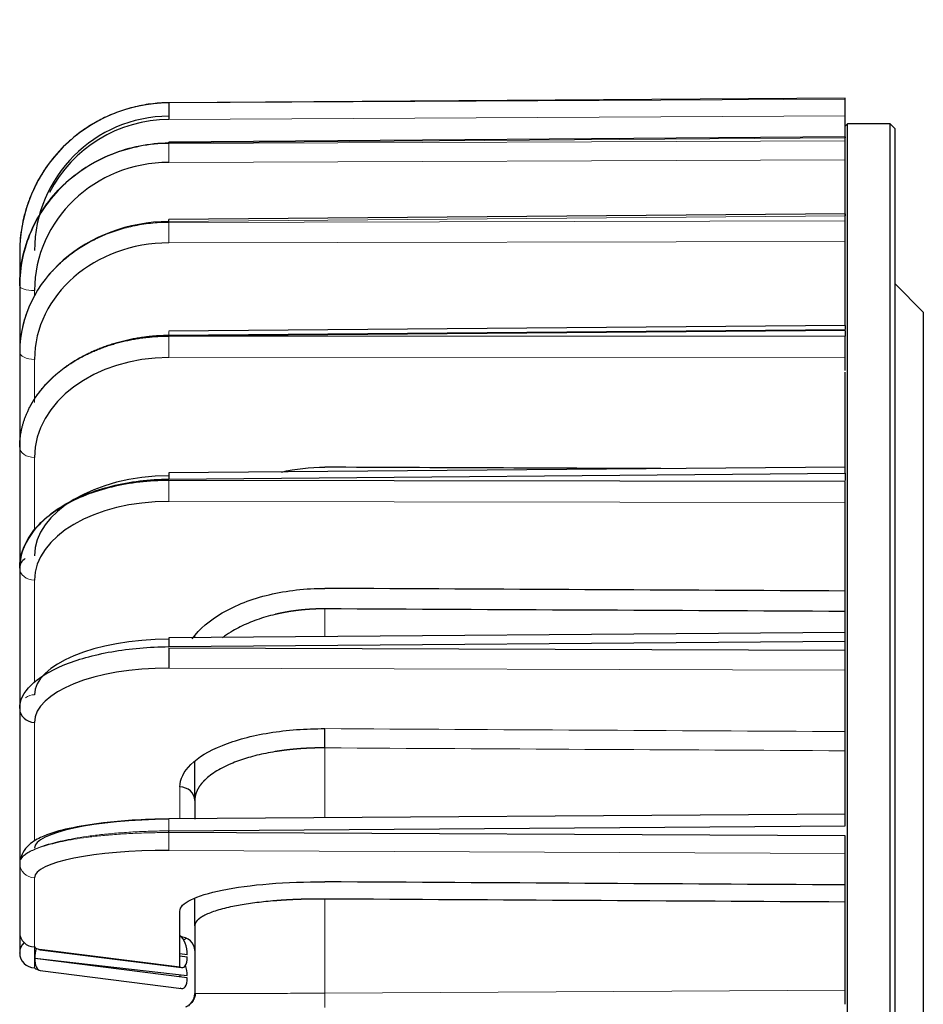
# Model space of a CAD drawing. Header units: inches. Extents: x 0 to 29700, y -16 to 21000.
# Tile 300 of 376: x 18364 to 18545, y 15613 to 15809. Entities that reach past the tile are written whole.
import ezdxf

# ---------------------------------------------------------------- set-up
doc = ezdxf.new("R2010")
doc.units = ezdxf.units.IN
doc.layers.add('254', color=7, linetype='Continuous', true_color=0xffffff)
doc.styles.add('latin_extended', font='simplex.shx')
doc.dimstyles.get("Standard").update_dxf_attribs({"dimtxt": 0.18, "dimasz": 0.18, "dimexe": 0.18, "dimexo": 0.0625, "dimgap": 0.09, "dimtad": 0, "dimtih": 1, "dimtoh": 1, "dimdec": 4, "dimzin": 0, "dimdsep": 46, "dimtxsty": 'Standard', "dimcen": 0.09, "dimadec": 0, "dimazin": 0, "dimtfac": 1, "dimtdec": 4, "dimtofl": 0, "dimtmove": 0, "dimatfit": 3, "dimfxl": 1, "dimtolj": 1, "dimtzin": 0, "dimarcsym": 0})

# ---------------------------------------------------------------- blocks, each defined once
blk = doc.blocks.new('_U5')
at = {"layer": '254', "color": 3, "linetype": 'Continuous', "lineweight": 13, "transparency": 16777216}
for p, q in [((27220.43, 17368.72), (27220.43, 13173.69)), ((18363.86, 15513.19), (18363.86, 13173.69)), ((18538.86, 13223.69), (27045.43, 13223.69))]:
    blk.add_line(p, q, dxfattribs=at)
at = {"layer": '254', "color": 3, "transparency": 16777216}
for points in [[(18538.86, 13252.86), (18538.86, 13194.52), (18363.86, 13223.69)], [(27045.43, 13194.52), (27045.43, 13252.86), (27220.43, 13223.69)]]:
    blk.add_solid(points, dxfattribs=at)
at = {"layer": 'Defpoints', "color": 0, "transparency": 16777216}
for p in [(27220.43, 17418.72), (18363.86, 15563.19), (27220.43, 13223.69)]:
    blk.add_point(p, dxfattribs=at)
at = {"layer": '254', "color": 2, "lineweight": 13, "transparency": 16777216, "insert": (22483.81, 13486.19), "char_height": 175, "attachment_point": 1, "style": 'latin_extended'}
blk.add_mtext('\\A1;8857', dxfattribs=at)

msp = doc.modelspace()

# ---------------------------------------------------------------- linework, layer by layer
at = {"layer": '254', "color": 2, "linetype": 'Continuous', "lineweight": 25}
for p, q in [((18528.86, 15793.796), (18393.677, 15792.895)), ((18528.86, 15793.779), (18528.86, 15793.779)), ((18528.86, 15793.57), (18528.86, 15793.779)), ((18528.86, 15790.273), (18528.86, 15793.57)), ((18528.86, 15786.748), (18528.86, 15790.273)), ((18529.36, 15788.694), (18528.86, 15788.194)), ((18537.86, 15788.694), (18529.36, 15788.694)), ((18529.36, 15428.694), (18529.36, 15788.694)), ((18538.86, 15787.694), (18537.86, 15788.694)), ((18537.86, 15492.872), (18537.86, 15788.694)), ((18528.86, 15786.046), (18393.674, 15785.014)), ((18528.86, 15785.9), (18528.86, 15786.749)), ((18528.86, 15786.046), (18528.86, 15785.899)), ((18528.86, 15785.281), (18528.86, 15785.899)), ((18538.86, 15493.246), (18538.86, 15787.694)), ((18393.679, 15784.867), (18393.674, 15785.014)), ((18393.679, 15784.867), (18393.679, 15784.755)), ((18528.86, 15781.501), (18528.86, 15785.281)), ((18528.86, 15778.13), (18528.86, 15781.501)), ((18528.86, 15770.275), (18528.86, 15778.13)), ((18528.86, 15770.676), (18393.672, 15769.557)), ((18528.86, 15770.676), (18528.86, 15770.274)), ((18528.86, 15769.274), (18528.86, 15770.274)), ((18393.679, 15769.155), (18393.672, 15769.557)), ((18528.86, 15765.176), (18528.86, 15769.274)), ((18528.86, 15762.106), (18528.86, 15765.176)), ((18363.86, 15763.027), (18363.86, 15763.023)), ((18363.86, 15763.023), (18363.86, 15756.285)), ((18528.86, 15748.361), (18528.86, 15762.11)), ((18363.86, 15756.274), (18363.86, 15756.285)), ((18363.86, 15756.274), (18363.86, 15743.093)), ((18544.507, 15751.047), (18538.86, 15756.694)), ((18544.507, 15751.047), (18544.507, 15493.692)), ((18528.86, 15748.358), (18393.671, 15747.201)), ((18393.679, 15746.431), (18528.86, 15747.588)), ((18393.679, 15746.189), (18393.679, 15746.431)), ((18528.86, 15748.358), (18528.86, 15747.588)), ((18528.86, 15747.366), (18528.86, 15746.249)), ((18528.86, 15746.249), (18393.679, 15746.189)), ((18528.86, 15742.013), (18528.86, 15746.249)), ((18363.86, 15743.094), (18363.86, 15743.075)), ((18363.86, 15743.075), (18363.86, 15724.027)), ((18528.86, 15739.378), (18528.86, 15742.013)), ((18528.86, 15719.599), (18528.86, 15739.06)), ((18363.86, 15724.028), (18363.86, 15724.004)), ((18363.86, 15724.004), (18363.86, 15699.921)), ((18528.86, 15720.067), (18393.671, 15718.923)), ((18528.86, 15718.831), (18528.86, 15720.067)), ((18393.679, 15717.686), (18528.86, 15718.831)), ((18528.86, 15717.213), (18393.679, 15717.394)), ((18528.86, 15718.83), (18528.86, 15717.411)), ((18528.86, 15713.022), (18528.86, 15717.213)), ((18528.86, 15710.939), (18528.86, 15713.022)), ((18528.86, 15683.443), (18528.86, 15710.939)), ((18363.86, 15699.892), (18363.86, 15699.922)), ((18363.86, 15699.892), (18363.86, 15671.829)), ((18528.86, 15687.04), (18393.673, 15685.958)), ((18398.86, 15686), (18398.86, 15686.499)), ((18528.86, 15685.26), (18528.86, 15687.04)), ((18393.679, 15684.179), (18528.86, 15685.26)), ((18528.86, 15683.433), (18393.679, 15683.848)), ((18528.86, 15679.472), (18528.86, 15683.433)), ((18528.86, 15650.666), (18528.86, 15679.48)), ((18528.86, 15678.03), (18528.86, 15679.472)), ((18363.86, 15671.795), (18363.86, 15671.828)), ((18363.86, 15671.795), (18363.86, 15640.976)), ((18398.86, 15653.407), (18398.86, 15661.277)), ((18398.86, 15653.408), (18398.86, 15649.719)), ((18528.86, 15650.72), (18393.675, 15649.748)), ((18528.86, 15648.343), (18528.86, 15650.72)), ((18393.679, 15647.372), (18528.86, 15648.343)), ((18393.679, 15647.018), (18393.679, 15647.372)), ((18528.86, 15646.387), (18393.679, 15647.018)), ((18528.86, 15642.829), (18528.86, 15646.387)), ((18528.86, 15612.711), (18528.86, 15642.83)), ((18528.86, 15642.092), (18528.86, 15642.829)), ((18363.86, 15640.975), (18363.86, 15640.94)), ((18363.86, 15640.94), (18363.86, 15627.112)), ((18398.86, 15629.343), (18398.86, 15633.93)), ((18395.879, 15620.16), (18395.879, 15631.318)), ((18398.86, 15628.384), (18398.86, 15629.343)), ((18398.86, 15628.384), (18398.86, 15614.888)), ((18363.86, 15627.112), (18363.86, 15622.989)), ((18396.56, 15625.679), (18396.562, 15625.679)), ((18363.86, 15622.953), (18363.86, 15622.989)), ((18367.985, 15623.586), (18396.235, 15620.028)), ((18397.36, 15622.595), (18395.878, 15622.765)), ((18366.86, 15621.917), (18397.36, 15618.437)), ((18397.36, 15618.022), (18366.86, 15621.864)), ((18395.878, 15622.367), (18397.36, 15622.181)), ((18367.985, 15619.428), (18396.235, 15615.869)), ((18395.879, 15618.606), (18395.879, 15618.209)), ((18398.86, 15614.888), (18398.952, 15614.877))]:
    msp.add_line(p, q, dxfattribs=at)
at = {"layer": '254', "color": 110, "linetype": 'Continuous', "lineweight": 13}
for p, q in [((18393.679, 15792.879), (18528.86, 15793.779)), ((18393.679, 15792.879), (18393.677, 15792.895)), ((18393.679, 15792.841), (18528.86, 15793.57)), ((18393.679, 15792.841), (18393.679, 15792.879)), ((18528.86, 15790.273), (18393.679, 15789.544)), ((18393.679, 15784.867), (18528.86, 15785.899)), ((18393.679, 15784.867), (18393.672, 15784.923)), ((18393.679, 15784.755), (18528.86, 15785.281)), ((18528.86, 15781.501), (18393.679, 15780.975)), ((18393.679, 15769.155), (18528.86, 15770.274)), ((18528.86, 15769.274), (18393.679, 15768.974)), ((18393.679, 15769.155), (18393.679, 15768.974)), ((18393.679, 15764.876), (18528.86, 15765.176)), ((18366.842, 15754.393), (18366.842, 15755.347)), ((18393.679, 15746.209), (18528.86, 15747.366)), ((18366.842, 15732.998), (18366.842, 15741.576)), ((18528.86, 15742.013), (18393.679, 15741.952)), ((18366.842, 15721.996), (18366.842, 15707.527)), ((18528.86, 15713.022), (18393.679, 15713.204)), ((18366.842, 15697.465), (18366.842, 15677.097)), ((18424.86, 15686.208), (18424.86, 15691.733)), ((18528.86, 15679.472), (18393.679, 15679.887)), ((18366.842, 15669.054), (18366.842, 15645.28)), ((18424.86, 15649.972), (18424.86, 15663.946)), ((18395.879, 15649.763), (18395.879, 15656.148)), ((18528.86, 15642.829), (18393.679, 15643.46)), ((18366.842, 15638.006), (18366.842, 15624.177)), ((18424.86, 15614.938), (18424.86, 15633.745)), ((18366.842, 15620.019), (18366.842, 15624.177)), ((18368.342, 15623.628), (18395.879, 15620.16)), ((18424.86, 15614.938), (18528.86, 15615.556))]:
    msp.add_line(p, q, dxfattribs=at)
at = {"layer": '254', "color": 2, "linetype": 'Continuous', "lineweight": 25}
msp.add_arc((18395.86, 15614.888), 3, 318.41933, 0, dxfattribs=at)
for centre, major_axis, ratio, start_param, end_param in [((18393.86, 15763.006), (-29.96, 1.559), 0.9944924, 4.7701594, 6.3348951), ((18393.697, 15789.857), (-0.016, 3), 0.0066607, 0.1047202, 1.6754798), ((18393.842, 15763.357), (26.956, 1.558), 0.9944855, 1.5194498, 3.0841855), ((18393.842, 15762.692), (-26.956, 1.558), 0.9944855, 4.7758566, 5.866942), ((18393.842, 15755.297), (-26.995, 0.529), 0.9510216, 4.7370928, 6.3018286), ((18393.86, 15743.175), (29.999, 0.327), 0.8659996, 1.5674107, 3.1321465), ((18393.842, 15741.494), (-26.999, 0.327), 0.8659936, 4.7289449, 6.2936807), ((18393.842, 15721.887), (-26.999, 0.245), 0.7431175, 4.7251798, 6.2899156), ((18393.697, 15715.923), (-0.025, 3), 0.0013407, 0.0000227, 0.9424538), ((17373.125, 15610.627), (-25253.537, 102.41), 0.0045053, 4.6680845, 4.6707474), ((18393.842, 15702.481), (27, 0.202), 0.5877637, 1.5724538, 3.1371896), ((18393.842, 15697.333), (-27, 0.202), 0.5877637, 4.7228525, 6.2875883), ((18366.86, 15699.922), (-3, 0), 0.809017, 5.3879364, 6.2831853), ((17374.286, 15611.153), (-25240.21, 123.759), 0.0035616, 4.666647, 4.6707707), ((17373.696, 15608.682), (-25246.771, 121.362), 0.0034926, 4.6666349, 4.6707582), ((18393.842, 15674.718), (27, 0.179), 0.4067217, 1.5741586, 3.1388944), ((18393.697, 15682.958), (0.024, -3), 0.0030715, 3.1415998, 4.2934793), ((18393.697, 15682.628), (0.009, 3), 0.0080014, 1.151948, 2.7227076), ((18393.842, 15668.905), (-27, 0.179), 0.4067217, 4.7211477, 6.2858835), ((18366.86, 15671.795), (3, 0), 0.9135455, 3.1415927, 4.7063284), ((18424.86, 15665.051), (-0.017, -3), 0.0022343, 1.193568, 2.7227207), ((18395.86, 15653.408), (-3, 0), 0.9135455, 3.1415927, 4.7063284), ((18393.842, 15644.07), (27, 0.167), 0.2079041, 1.5755687, 3.1403045), ((18366.86, 15640.975), (-3, 0), 0.9781476, 5.7082182, 6.2831853), ((18393.842, 15637.845), (-27, 0.167), 0.2079041, 4.7197377, 6.2844735), ((17372.921, 15611.606), (-25255.861, 149.72), 0.0012606, 4.6666113, 4.6707324), ((17374.179, 15608.701), (-25241.225, 146.701), 0.0012351, 4.6666343, 4.6707585), ((18366.86, 15627.112), (-3, 0), 0.9781476, 0, 1.5647358), ((18395.86, 15623.478), (-0.533, 3.053), 0.4592869, 4.3401161, 5.9078821), ((18366.86, 15622.989), (-3, 0), 0.9781476, 5.5042892, 6.2831853), ((18395.86, 15623.443), (3, 0), 0.9135455, 0, 1.5647358), ((18395.86, 15628.933), (-0.953, 3.252), 0.3563549, 2.9399627, 3.4457387), ((18366.86, 15622.953), (-3, 0), 0.9781476, 0, 1.5647358), ((18369.842, 15624.16), (-3, 0.019), 0.2079041, 0.0012882, 1.0484857), ((18368.36, 15622.458), (0.34, 2.981), 0.4901583, 1.1280081, 1.8086146), ((18368.36, 15626.563), (0.375, 2.976), 0.4879758, 2.8528533, 3.3820968), ((18368.36, 15622.404), (0.375, 2.976), 0.4879758, 1.8143308, 3.1415918), ((18395.86, 15623.099), (-0.581, 3.065), 0.4512478, 2.7563229, 4.3240889), ((18395.86, 15619.32), (-0.533, 3.053), 0.4592869, 4.3401161, 5.0335831), ((18369.842, 15620.001), (-3, 0.019), 0.2079041, 0.0012882, 0.7215965), ((18395.86, 15618.94), (-0.581, 3.065), 0.4512478, 2.7563229, 4.3240889)]:
    msp.add_ellipse(centre, major_axis=major_axis, ratio=ratio, start_param=start_param, end_param=end_param, dxfattribs=at)
at = {"layer": '254', "color": 110, "linetype": 'Continuous', "lineweight": 13}
for centre, major_axis, ratio, start_param, end_param in [((18393.697, 15781.902), (0.012, -3), 0.0076365, 3.4557554, 5.026515), ((18393.697, 15766.376), (-0.007, 3), 0.0082786, 0.523608, 2.0943676), ((18366.86, 15756.274), (3, 0), 0.309017, 3.1415927, 4.7063284), ((18393.697, 15744.201), (0.026, -3), 0.0004486, 2.4085708, 3.9793304), ((18393.697, 15743.959), (-0.001, 3), 0.0085589, 0.7330547, 2.3038143), ((18366.86, 15743.075), (3, 0), 0.5, 3.1415927, 4.7063284), ((18366.86, 15724.004), (3, 0), 0.6691306, 3.1415927, 4.7063284), ((18393.697, 15715.631), (-0.004, -3), 0.0084652, 4.0840945, 5.6548541), ((18366.86, 15699.892), (3, 0), 0.809017, 3.1415927, 4.7063284), ((18366.86, 15671.828), (-3, 0), 0.9135455, 4.7184495, 5.3782301), ((17374.386, 15611.461), (-25239.065, 139.742), 0.0024644, 4.6666451, 4.6707689), ((17373.651, 15608.684), (-25247.304, 137.045), 0.0024169, 4.6666304, 4.6707536), ((18393.697, 15646.748), (-0.022, 3), 0.0046679, 0.0000099, 1.3613217), ((18393.697, 15646.394), (-0.014, -3), 0.007188, 4.5029846, 6.0737442), ((18366.86, 15640.94), (3, 0), 0.9781476, 3.1415927, 4.7063284), ((18424.86, 15615.063), (-0.018, 3), 0.0002525, 1.61244, 3.1415927)]:
    msp.add_ellipse(centre, major_axis=major_axis, ratio=ratio, start_param=start_param, end_param=end_param, dxfattribs=at)
at = {"layer": '254', "color": 2, "linetype": 'Continuous', "lineweight": 25}
for points, knots in [([(18393.679, 15792.879), (18393.057, 15792.875), (18391.824, 15792.828), (18390.005, 15792.648), (18388.225, 15792.363), (18387.068, 15792.107), (18385.358, 15791.675), (18384.251, 15791.325), (18382.114, 15790.514), (18381.084, 15790.054), (18379.111, 15789.04), (18378.168, 15788.486), (18376.373, 15787.3), (18375.522, 15786.669), (18373.914, 15785.343), (18373.157, 15784.648), (18371.741, 15783.212), (18371.081, 15782.471), (18369.856, 15780.953), (18369.292, 15780.178), (18368.255, 15778.605), (18367.784, 15777.809), (18366.929, 15776.206), (18366.547, 15775.4), (18365.865, 15773.788), (18365.567, 15772.982), (18365.048, 15771.381), (18364.827, 15770.585), (18364.459, 15769.011), (18364.31, 15768.232), (18364.078, 15766.698), (18363.995, 15765.943), (18363.886, 15764.462), (18363.86, 15763.736), (18363.86, 15763.027)], [0, 0, 0, 0, 0.03125, 0.0625, 0.09375, 0.125, 0.125, 0.1875, 0.1875, 0.25, 0.25, 0.3125, 0.3125, 0.375, 0.375, 0.4375, 0.4375, 0.5, 0.5, 0.5625, 0.5625, 0.625, 0.625, 0.6875, 0.6875, 0.75, 0.75, 0.8125, 0.8125, 0.875, 0.875, 0.9375, 0.9375, 1, 1, 1, 1]), ([(18363.86, 15756.285), (18363.86, 15760.006), (18365.41, 15767.446), (18369.826, 15773.772), (18375.339, 15779.056), (18381.956, 15783.306), (18389.766, 15784.838), (18393.679, 15784.867)], [0, 0, 0, 0, 0.25, 0.5, 0.5, 0.75, 1, 1, 1, 1]), ([(18393.679, 15784.755), (18389.766, 15784.739), (18381.956, 15783.234), (18375.339, 15779.006), (18369.826, 15773.74), (18365.41, 15767.429), (18363.86, 15759.995), (18363.86, 15756.274)], [0, 0, 0, 0, 0.25, 0.5, 0.5, 0.75, 1, 1, 1, 1]), ([(18363.86, 15699.922), (18363.86, 15702.221), (18365.41, 15706.824), (18369.826, 15710.749), (18375.339, 15714.034), (18381.956, 15716.682), (18389.766, 15717.655), (18393.679, 15717.686)], [0, 0, 0, 0, 0.25, 0.5, 0.5, 0.75, 1, 1, 1, 1]), ([(18393.679, 15717.394), (18389.766, 15717.397), (18381.956, 15716.493), (18375.339, 15713.903), (18369.826, 15710.667), (18365.41, 15706.781), (18363.86, 15702.192), (18363.86, 15699.892)], [0, 0, 0, 0, 0.25, 0.5, 0.5, 0.75, 1, 1, 1, 1]), ([(18398.342, 15685.774), (18399.786, 15687.693), (18401.841, 15689.449), (18407.032, 15692.48), (18410.265, 15693.736), (18417.24, 15695.406), (18421.047, 15695.84), (18424.879, 15695.821)], [0, 0, 0, 0, 0.320277, 0.320277, 0.6601385, 0.6601385, 1, 1, 1, 1]), ([(18424.86, 15691.733), (18424.835, 15691.733), (18424.784, 15691.733), (18424.707, 15691.733), (18424.631, 15691.733), (18424.554, 15691.733), (18424.477, 15691.733), (18424.4, 15691.733), (18424.324, 15691.732), (18424.247, 15691.732), (18424.17, 15691.731), (18424.093, 15691.73), (18424.017, 15691.729), (18423.94, 15691.728), (18423.863, 15691.727), (18423.786, 15691.726), (18423.709, 15691.724), (18423.632, 15691.722), (18423.555, 15691.721), (18423.478, 15691.719), (18423.401, 15691.717), (18423.325, 15691.714), (18423.248, 15691.712), (18423.171, 15691.71), (18423.094, 15691.707), (18423.017, 15691.704), (18422.94, 15691.701), (18422.863, 15691.698), (18422.786, 15691.695), (18422.709, 15691.692), (18422.632, 15691.688), (18422.555, 15691.685), (18422.478, 15691.681), (18422.401, 15691.677), (18422.324, 15691.673), (18422.247, 15691.669), (18422.17, 15691.665), (18422.094, 15691.661), (18422.017, 15691.656), (18421.94, 15691.651), (18421.863, 15691.647), (18421.786, 15691.642), (18421.709, 15691.637), (18421.632, 15691.631), (18421.556, 15691.626), (18421.479, 15691.621), (18421.402, 15691.615), (18421.325, 15691.609), (18421.249, 15691.603), (18421.172, 15691.597), (18421.095, 15691.591), (18421.019, 15691.585), (18420.942, 15691.579), (18420.865, 15691.572), (18420.789, 15691.565), (18420.712, 15691.558), (18420.636, 15691.551), (18420.559, 15691.544), (18420.483, 15691.537), (18420.406, 15691.53), (18420.33, 15691.522), (18420.254, 15691.515), (18420.177, 15691.507), (18420.101, 15691.499), (18420.025, 15691.491), (18419.949, 15691.483), (18419.873, 15691.474), (18419.797, 15691.466), (18419.72, 15691.457), (18419.644, 15691.449), (18419.569, 15691.44), (18419.493, 15691.431), (18419.417, 15691.422), (18419.341, 15691.412), (18419.265, 15691.403), (18419.19, 15691.393), (18419.114, 15691.384), (18419.038, 15691.374), (18418.963, 15691.364), (18418.887, 15691.354), (18418.812, 15691.344), (18418.736, 15691.334), (18418.661, 15691.323), (18418.586, 15691.312), (18418.511, 15691.302), (18418.436, 15691.291), (18418.361, 15691.28), (18418.286, 15691.269), (18418.211, 15691.258), (18418.136, 15691.246), (18418.061, 15691.235), (18417.986, 15691.223), (18417.912, 15691.211), (18417.837, 15691.199), (18417.763, 15691.187), (18417.688, 15691.175), (18417.614, 15691.163), (18417.54, 15691.151), (18417.465, 15691.138), (18417.391, 15691.125), (18417.317, 15691.113), (18417.243, 15691.1), (18417.169, 15691.087), (18417.096, 15691.073), (18417.022, 15691.06), (18416.948, 15691.047), (18416.875, 15691.033), (18416.801, 15691.019), (18416.728, 15691.006), (18416.655, 15690.992), (18416.581, 15690.977), (18416.508, 15690.963), (18416.435, 15690.949), (18416.362, 15690.935), (18416.289, 15690.92), (18416.217, 15690.905), (18416.144, 15690.89), (18416.072, 15690.876), (18415.999, 15690.86), (18415.927, 15690.845), (18415.855, 15690.83), (18415.782, 15690.815), (18415.71, 15690.799), (18415.638, 15690.783), (18415.567, 15690.767), (18415.495, 15690.752), (18415.423, 15690.736), (18415.352, 15690.719), (18415.28, 15690.703), (18415.209, 15690.687), (18415.138, 15690.67), (18415.067, 15690.654), (18414.996, 15690.637), (18414.321, 15690.476), (18413.059, 15690.139), (18411.272, 15689.558), (18409.564, 15688.893), (18407.953, 15688.15), (18406.347, 15687.28), (18405.182, 15686.528), (18404.526, 15686.048), (18404.387, 15685.944)], [0, 0, 0, 0, 0.0032492, 0.0064997, 0.0097512, 0.013004, 0.0162579, 0.0195129, 0.022769, 0.0260261, 0.0292844, 0.0325437, 0.035804, 0.0390654, 0.0423277, 0.0455911, 0.0488554, 0.0521206, 0.0553868, 0.0586539, 0.0619218, 0.0651907, 0.0684604, 0.071731, 0.0750023, 0.0782745, 0.0815475, 0.0848212, 0.0880957, 0.091371, 0.0946469, 0.0979236, 0.1012009, 0.1044789, 0.1077575, 0.1110368, 0.1143167, 0.1175971, 0.1208782, 0.1241597, 0.1274419, 0.1307245, 0.1340077, 0.1372913, 0.1405754, 0.1438599, 0.1471449, 0.1504303, 0.1537161, 0.1570022, 0.1602887, 0.1635755, 0.1668627, 0.1701501, 0.1734379, 0.1767259, 0.1800141, 0.1833026, 0.1865913, 0.1898801, 0.1931692, 0.1964584, 0.1997477, 0.2030371, 0.2063266, 0.2096163, 0.2129059, 0.2161956, 0.2194854, 0.2227751, 0.2260648, 0.2293545, 0.2326442, 0.2359337, 0.2392232, 0.2425126, 0.2458018, 0.2490909, 0.2523799, 0.2556686, 0.2589572, 0.2622455, 0.2655336, 0.2688215, 0.272109, 0.2753963, 0.2786833, 0.2819699, 0.2852562, 0.2885421, 0.2918276, 0.2951127, 0.2983974, 0.3016817, 0.3049655, 0.3082488, 0.3115316, 0.3148139, 0.3180957, 0.3213769, 0.3246575, 0.3279375, 0.331217, 0.3344958, 0.337774, 0.3410515, 0.3443283, 0.3476044, 0.3508798, 0.3541544, 0.3574283, 0.3607014, 0.3639738, 0.3672453, 0.370516, 0.3737858, 0.3770548, 0.3803229, 0.3835901, 0.3868563, 0.3901216, 0.393386, 0.3966494, 0.3999118, 0.4031732, 0.4064335, 0.4096928, 0.412951, 0.4162082, 0.4194642, 0.4227192, 0.425973, 0.4292256, 0.432477, 0.518878, 0.6057687, 0.6928769, 0.7799265, 0.8666424, 0.9712342, 1, 1, 1, 1]), ([(18363.86, 15671.828), (18363.86, 15673.419), (18365.41, 15676.608), (18369.826, 15679.332), (18375.339, 15681.615), (18381.956, 15683.461), (18389.766, 15684.149), (18393.679, 15684.179)], [0, 0, 0, 0, 0.25, 0.5, 0.5, 0.75, 1, 1, 1, 1]), ([(18395.879, 15656.148), (18395.879, 15657.706), (18396.647, 15659.251), (18399.54, 15662.073), (18401.7, 15663.377), (18407.049, 15665.524), (18410.265, 15666.383), (18417.288, 15667.528), (18421.047, 15667.814), (18424.879, 15667.792)], [0, 0, 0, 0, 0.25, 0.25, 0.5, 0.5, 0.75, 0.75, 1, 1, 1, 1]), ([(18424.86, 15663.946), (18424.835, 15663.946), (18424.784, 15663.947), (18424.707, 15663.947), (18424.63, 15663.947), (18424.553, 15663.947), (18424.476, 15663.947), (18424.399, 15663.947), (18424.322, 15663.947), (18424.245, 15663.947), (18424.168, 15663.947), (18424.091, 15663.946), (18424.013, 15663.946), (18423.936, 15663.945), (18423.859, 15663.945), (18423.782, 15663.944), (18423.705, 15663.943), (18423.628, 15663.942), (18423.551, 15663.941), (18423.474, 15663.94), (18423.396, 15663.938), (18423.319, 15663.937), (18423.242, 15663.936), (18423.165, 15663.934), (18423.088, 15663.932), (18423.011, 15663.931), (18422.934, 15663.929), (18422.856, 15663.927), (18422.779, 15663.925), (18422.702, 15663.923), (18422.625, 15663.92), (18422.548, 15663.918), (18422.471, 15663.916), (18422.394, 15663.913), (18422.317, 15663.911), (18422.239, 15663.908), (18422.162, 15663.905), (18422.085, 15663.902), (18422.008, 15663.899), (18421.931, 15663.896), (18421.854, 15663.893), (18421.777, 15663.89), (18421.7, 15663.886), (18421.623, 15663.883), (18421.546, 15663.88), (18421.47, 15663.876), (18421.393, 15663.872), (18421.316, 15663.868), (18421.239, 15663.864), (18421.162, 15663.86), (18421.086, 15663.856), (18421.009, 15663.852), (18420.932, 15663.848), (18420.855, 15663.843), (18420.779, 15663.839), (18420.702, 15663.834), (18420.626, 15663.83), (18420.549, 15663.825), (18420.473, 15663.82), (18420.396, 15663.815), (18420.32, 15663.81), (18420.243, 15663.805), (18420.167, 15663.8), (18420.091, 15663.794), (18420.015, 15663.789), (18419.939, 15663.783), (18419.862, 15663.778), (18419.786, 15663.772), (18419.71, 15663.766), (18419.634, 15663.76), (18419.558, 15663.754), (18419.482, 15663.748), (18419.407, 15663.742), (18419.331, 15663.736), (18419.255, 15663.73), (18419.18, 15663.723), (18419.104, 15663.717), (18419.028, 15663.71), (18418.953, 15663.703), (18418.878, 15663.696), (18418.802, 15663.69), (18418.727, 15663.683), (18418.652, 15663.675), (18418.577, 15663.668), (18418.501, 15663.661), (18418.426, 15663.654), (18418.352, 15663.646), (18418.277, 15663.639), (18418.202, 15663.631), (18418.127, 15663.623), (18418.052, 15663.616), (18417.978, 15663.608), (18417.903, 15663.6), (18417.829, 15663.592), (18417.755, 15663.583), (18417.68, 15663.575), (18417.606, 15663.567), (18417.532, 15663.558), (18417.458, 15663.55), (18417.384, 15663.541), (18417.31, 15663.533), (18417.236, 15663.524), (18417.163, 15663.515), (18417.089, 15663.506), (18417.016, 15663.497), (18416.942, 15663.488), (18416.869, 15663.479), (18416.796, 15663.469), (18416.722, 15663.46), (18416.649, 15663.45), (18416.576, 15663.441), (18416.504, 15663.431), (18416.431, 15663.421), (18416.358, 15663.412), (18416.286, 15663.402), (18416.213, 15663.392), (18416.141, 15663.382), (18416.068, 15663.371), (18415.996, 15663.361), (18415.924, 15663.351), (18415.852, 15663.34), (18415.78, 15663.33), (18415.709, 15663.319), (18415.637, 15663.309), (18415.565, 15663.298), (18415.494, 15663.287), (18415.423, 15663.276), (18415.351, 15663.265), (18415.28, 15663.254), (18415.209, 15663.243), (18415.138, 15663.232), (18415.068, 15663.22), (18414.997, 15663.209), (18414.325, 15663.099), (18413.066, 15662.869), (18411.282, 15662.471), (18409.574, 15662.013), (18407.96, 15661.5), (18406.35, 15660.899), (18404.77, 15660.194), (18403.261, 15659.372), (18401.935, 15658.478), (18401.177, 15657.829), (18400.817, 15657.473), (18400.772, 15657.428), (18400.728, 15657.383), (18400.684, 15657.338), (18400.64, 15657.293), (18400.597, 15657.247), (18400.554, 15657.201), (18400.511, 15657.154), (18400.469, 15657.107), (18400.426, 15657.06), (18400.385, 15657.013), (18400.343, 15656.965), (18400.302, 15656.917), (18400.261, 15656.869), (18400.221, 15656.82), (18400.181, 15656.771), (18400.141, 15656.722), (18400.102, 15656.672), (18400.063, 15656.622), (18400.025, 15656.572), (18399.987, 15656.521), (18399.95, 15656.47), (18399.913, 15656.419), (18399.876, 15656.368), (18399.84, 15656.316), (18399.805, 15656.264), (18399.77, 15656.211), (18399.735, 15656.159), (18399.701, 15656.106), (18399.668, 15656.053), (18399.635, 15655.999), (18399.603, 15655.945), (18399.571, 15655.891), (18399.54, 15655.837), (18399.509, 15655.782), (18399.479, 15655.727), (18399.449, 15655.672), (18399.421, 15655.617), (18399.392, 15655.561), (18399.365, 15655.505), (18399.338, 15655.449), (18399.311, 15655.393), (18399.286, 15655.336), (18399.261, 15655.279), (18399.236, 15655.222), (18399.213, 15655.164), (18399.19, 15655.106), (18399.168, 15655.049), (18399.146, 15654.99), (18399.125, 15654.932), (18399.105, 15654.873), (18399.086, 15654.814), (18399.067, 15654.755), (18399.049, 15654.696), (18399.032, 15654.637), (18399.016, 15654.577), (18399, 15654.517), (18398.985, 15654.457), (18398.971, 15654.397), (18398.958, 15654.336), (18398.946, 15654.275), (18398.934, 15654.214), (18398.923, 15654.153), (18398.913, 15654.092), (18398.904, 15654.031), (18398.896, 15653.969), (18398.889, 15653.907), (18398.882, 15653.845), (18398.876, 15653.783), (18398.871, 15653.721), (18398.867, 15653.659), (18398.864, 15653.596), (18398.862, 15653.533), (18398.861, 15653.47), (18398.861, 15653.429), (18398.86, 15653.408)], [0, 0, 0, 0, 0.0018822, 0.003765, 0.0056484, 0.0075323, 0.0094168, 0.0113019, 0.0131874, 0.0150735, 0.0169601, 0.0188472, 0.0207348, 0.0226229, 0.0245115, 0.0264005, 0.0282899, 0.0301798, 0.0320701, 0.0339609, 0.035852, 0.0377436, 0.0396355, 0.0415278, 0.0434205, 0.0453135, 0.0472069, 0.0491005, 0.0509946, 0.0528889, 0.0547835, 0.0566784, 0.0585736, 0.0604691, 0.0623648, 0.0642608, 0.066157, 0.0680534, 0.0699501, 0.0718469, 0.0737439, 0.0756411, 0.0775385, 0.0794361, 0.0813338, 0.0832316, 0.0851296, 0.0870276, 0.0889258, 0.0908241, 0.0927224, 0.0946208, 0.0965193, 0.0984179, 0.1003164, 0.102215, 0.1041136, 0.1060123, 0.1079109, 0.1098095, 0.1117081, 0.1136066, 0.1155051, 0.1174035, 0.1193018, 0.1212001, 0.1230983, 0.1249964, 0.1268943, 0.1287921, 0.1306898, 0.1325874, 0.1344848, 0.136382, 0.138279, 0.1401758, 0.1420725, 0.1439689, 0.1458651, 0.147761, 0.1496567, 0.1515521, 0.1534473, 0.1553422, 0.1572368, 0.1591311, 0.1610251, 0.1629187, 0.164812, 0.166705, 0.1685976, 0.1704899, 0.1723817, 0.1742732, 0.1761642, 0.1780549, 0.1799451, 0.1818349, 0.1837243, 0.1856131, 0.1875016, 0.1893895, 0.1912769, 0.1931639, 0.1950503, 0.1969362, 0.1988216, 0.2007064, 0.2025907, 0.2044744, 0.2063576, 0.2082401, 0.2101221, 0.2120034, 0.2138841, 0.2157642, 0.2176437, 0.2195224, 0.2214006, 0.223278, 0.2251548, 0.2270309, 0.2289062, 0.2307809, 0.2326548, 0.234528, 0.2364005, 0.2382721, 0.2401431, 0.2420132, 0.2438825, 0.2457511, 0.2476188, 0.2494857, 0.2991523, 0.3491913, 0.3994494, 0.4497695, 0.4999935, 0.560331, 0.6220567, 0.6848522, 0.7483688, 0.7512332, 0.7541133, 0.7570089, 0.75992, 0.7628464, 0.7657881, 0.768745, 0.771717, 0.7747041, 0.7777061, 0.780723, 0.7837547, 0.7868011, 0.7898621, 0.7929376, 0.7960276, 0.7991319, 0.8022505, 0.8053832, 0.80853, 0.8116907, 0.8148654, 0.8180538, 0.8212558, 0.8244714, 0.8277005, 0.830943, 0.8341987, 0.8374676, 0.8407495, 0.8440443, 0.847352, 0.8506724, 0.8540054, 0.8573509, 0.8607088, 0.864079, 0.8674613, 0.8708557, 0.8742619, 0.87768, 0.8811098, 0.8845511, 0.8880038, 0.8914679, 0.8949431, 0.8984294, 0.9019267, 0.9054347, 0.9089535, 0.9124828, 0.9160225, 0.9195725, 0.9231326, 0.9267028, 0.9302829, 0.9338728, 0.9374722, 0.9410812, 0.9446995, 0.948327, 0.9519636, 0.9556091, 0.9592634, 0.9629264, 0.9665978, 0.9702776, 0.9739657, 0.9776618, 0.9813659, 0.9850777, 0.9887972, 0.9925242, 0.9962585, 1, 1, 1, 1]), ([(18393.674, 15649.741), (18391.139, 15649.72), (18386.686, 15649.561), (18379.776, 15648.943), (18373.551, 15647.911), (18369.203, 15646.664), (18366.296, 15645.205), (18364.591, 15643.417), (18364.134, 15642.257), (18364.005, 15641.585)], [0, 0, 0, 0, 0.1771414, 0.3228324, 0.5267565, 0.7204883, 0.8411537, 0.9159047, 1, 1, 1, 1]), ([(18395.879, 15631.318), (18395.879, 15632.115), (18396.631, 15632.892), (18399.536, 15634.336), (18401.687, 15634.992), (18407.032, 15636.074), (18410.265, 15636.504), (18417.24, 15637.066), (18421.047, 15637.203), (18424.879, 15637.18)], [0, 0, 0, 0, 0.25, 0.25, 0.5, 0.5, 0.75, 0.75, 1, 1, 1, 1]), ([(18424.86, 15633.745), (18424.835, 15633.745), (18424.784, 15633.745), (18424.707, 15633.746), (18424.631, 15633.746), (18424.554, 15633.747), (18424.477, 15633.747), (18424.4, 15633.747), (18424.324, 15633.747), (18424.247, 15633.747), (18424.17, 15633.748), (18424.093, 15633.748), (18424.017, 15633.748), (18423.94, 15633.747), (18423.863, 15633.747), (18423.786, 15633.747), (18423.709, 15633.747), (18423.632, 15633.747), (18423.555, 15633.746), (18423.478, 15633.746), (18423.401, 15633.746), (18423.325, 15633.745), (18423.248, 15633.745), (18423.171, 15633.744), (18423.094, 15633.744), (18423.017, 15633.743), (18422.94, 15633.742), (18422.863, 15633.742), (18422.786, 15633.741), (18422.709, 15633.74), (18422.632, 15633.739), (18422.555, 15633.738), (18422.478, 15633.737), (18422.401, 15633.736), (18422.324, 15633.735), (18422.247, 15633.734), (18422.17, 15633.733), (18422.093, 15633.732), (18422.017, 15633.73), (18421.94, 15633.729), (18421.863, 15633.728), (18421.786, 15633.726), (18421.709, 15633.725), (18421.632, 15633.723), (18421.556, 15633.722), (18421.479, 15633.72), (18421.402, 15633.718), (18421.325, 15633.717), (18421.248, 15633.715), (18421.172, 15633.713), (18421.095, 15633.711), (18421.018, 15633.709), (18420.942, 15633.707), (18420.865, 15633.705), (18420.789, 15633.703), (18420.712, 15633.701), (18420.636, 15633.699), (18420.559, 15633.697), (18420.483, 15633.695), (18420.406, 15633.692), (18420.33, 15633.69), (18420.254, 15633.688), (18420.177, 15633.685), (18420.101, 15633.683), (18420.025, 15633.68), (18419.949, 15633.677), (18419.873, 15633.675), (18419.796, 15633.672), (18419.72, 15633.669), (18419.644, 15633.667), (18419.568, 15633.664), (18419.493, 15633.661), (18419.417, 15633.658), (18419.341, 15633.655), (18419.265, 15633.652), (18419.189, 15633.649), (18419.114, 15633.646), (18419.038, 15633.643), (18418.963, 15633.639), (18418.887, 15633.636), (18418.812, 15633.633), (18418.736, 15633.63), (18418.661, 15633.626), (18418.586, 15633.623), (18418.511, 15633.619), (18418.436, 15633.616), (18418.361, 15633.612), (18418.286, 15633.608), (18418.211, 15633.605), (18418.136, 15633.601), (18418.061, 15633.597), (18417.986, 15633.593), (18417.912, 15633.589), (18417.837, 15633.586), (18417.763, 15633.582), (18417.688, 15633.578), (18417.614, 15633.573), (18417.54, 15633.569), (18417.465, 15633.565), (18417.391, 15633.561), (18417.317, 15633.557), (18417.243, 15633.552), (18417.169, 15633.548), (18417.096, 15633.544), (18417.022, 15633.539), (18416.948, 15633.535), (18416.875, 15633.53), (18416.801, 15633.526), (18416.728, 15633.521), (18416.655, 15633.516), (18416.581, 15633.512), (18416.508, 15633.507), (18416.435, 15633.502), (18416.362, 15633.497), (18416.289, 15633.492), (18416.217, 15633.488), (18416.144, 15633.483), (18416.072, 15633.478), (18415.999, 15633.472), (18415.927, 15633.467), (18415.855, 15633.462), (18415.782, 15633.457), (18415.71, 15633.452), (18415.638, 15633.446), (18415.567, 15633.441), (18415.495, 15633.436), (18415.423, 15633.43), (18415.352, 15633.425), (18415.28, 15633.419), (18415.209, 15633.414), (18415.138, 15633.408), (18415.067, 15633.403), (18414.996, 15633.397), (18414.321, 15633.342), (18413.059, 15633.227), (18411.271, 15633.027), (18409.564, 15632.797), (18407.953, 15632.538), (18406.346, 15632.233), (18404.768, 15631.875), (18403.26, 15631.456), (18401.935, 15630.998), (18401.178, 15630.666), (18400.818, 15630.483), (18400.774, 15630.46), (18400.73, 15630.438), (18400.687, 15630.414), (18400.643, 15630.391), (18400.6, 15630.368), (18400.557, 15630.344), (18400.515, 15630.321), (18400.473, 15630.297), (18400.431, 15630.273), (18400.389, 15630.248), (18400.348, 15630.224), (18400.307, 15630.199), (18400.266, 15630.175), (18400.226, 15630.15), (18400.186, 15630.125), (18400.147, 15630.099), (18400.108, 15630.074), (18400.069, 15630.048), (18400.031, 15630.023), (18399.993, 15629.997), (18399.956, 15629.97), (18399.919, 15629.944), (18399.882, 15629.918), (18399.846, 15629.891), (18399.811, 15629.864), (18399.776, 15629.837), (18399.741, 15629.81), (18399.707, 15629.783), (18399.674, 15629.756), (18399.641, 15629.728), (18399.608, 15629.7), (18399.576, 15629.673), (18399.545, 15629.645), (18399.514, 15629.616), (18399.484, 15629.588), (18399.454, 15629.56), (18399.425, 15629.531), (18399.397, 15629.502), (18399.369, 15629.473), (18399.342, 15629.444), (18399.316, 15629.415), (18399.29, 15629.386), (18399.265, 15629.356), (18399.24, 15629.327), (18399.216, 15629.297), (18399.193, 15629.267), (18399.171, 15629.237), (18399.149, 15629.207), (18399.128, 15629.177), (18399.108, 15629.146), (18399.088, 15629.116), (18399.069, 15629.085), (18399.051, 15629.055), (18399.034, 15629.024), (18399.018, 15628.993), (18399.002, 15628.962), (18398.987, 15628.93), (18398.973, 15628.899), (18398.959, 15628.868), (18398.947, 15628.836), (18398.935, 15628.804), (18398.924, 15628.773), (18398.914, 15628.741), (18398.905, 15628.709), (18398.896, 15628.677), (18398.889, 15628.644), (18398.882, 15628.612), (18398.876, 15628.58), (18398.872, 15628.547), (18398.868, 15628.515), (18398.864, 15628.482), (18398.862, 15628.45), (18398.861, 15628.417), (18398.861, 15628.395), (18398.86, 15628.384)], [0, 0, 0, 0, 0.0018748, 0.0037503, 0.0056264, 0.0075032, 0.0093807, 0.0112588, 0.0131375, 0.0150169, 0.0168969, 0.0187775, 0.0206587, 0.0225405, 0.0244228, 0.0263057, 0.0281892, 0.0300732, 0.0319578, 0.0338429, 0.0357284, 0.0376145, 0.0395011, 0.0413882, 0.0432758, 0.0451638, 0.0470523, 0.0489412, 0.0508305, 0.0527203, 0.0546105, 0.0565011, 0.0583921, 0.0602835, 0.0621752, 0.0640673, 0.0659597, 0.0678525, 0.0697457, 0.0716391, 0.0735329, 0.0754269, 0.0773212, 0.0792159, 0.0811107, 0.0830059, 0.0849013, 0.0867969, 0.0886927, 0.0905888, 0.0924851, 0.0943815, 0.0962782, 0.098175, 0.100072, 0.1019691, 0.1038664, 0.1057638, 0.1076613, 0.1095589, 0.1114567, 0.1133545, 0.1152524, 0.1171503, 0.1190483, 0.1209464, 0.1228445, 0.1247426, 0.1266407, 0.1285388, 0.130437, 0.1323351, 0.1342331, 0.1361312, 0.1380291, 0.1399271, 0.1418249, 0.1437226, 0.1456203, 0.1475179, 0.1494153, 0.1513126, 0.1532098, 0.1551068, 0.1570037, 0.1589004, 0.1607969, 0.1626932, 0.1645893, 0.1664853, 0.1683809, 0.1702764, 0.1721716, 0.1740666, 0.1759612, 0.1778556, 0.1797498, 0.1816436, 0.1835371, 0.1854303, 0.1873231, 0.1892157, 0.1911078, 0.1929996, 0.1948911, 0.1967821, 0.1986728, 0.200563, 0.2024528, 0.2043422, 0.2062312, 0.2081197, 0.2100078, 0.2118954, 0.2137825, 0.2156691, 0.2175552, 0.2194408, 0.2213259, 0.2232105, 0.2250945, 0.226978, 0.2288609, 0.2307432, 0.2326249, 0.2345061, 0.2363866, 0.2382665, 0.2401458, 0.2420245, 0.2439025, 0.2457798, 0.2476565, 0.2495325, 0.2993902, 0.3495277, 0.3997879, 0.4500113, 0.5000391, 0.5604035, 0.6221196, 0.6848698, 0.7483072, 0.7511422, 0.7539937, 0.7568615, 0.7597457, 0.7626461, 0.7655626, 0.7684952, 0.7714439, 0.7744084, 0.7773888, 0.7803849, 0.7833966, 0.7864239, 0.7894667, 0.7925249, 0.7955983, 0.798687, 0.8017907, 0.8049095, 0.8080432, 0.8111917, 0.8143548, 0.8175327, 0.820725, 0.8239317, 0.8271527, 0.8303879, 0.8336372, 0.8369005, 0.8401776, 0.8434685, 0.8467731, 0.8500912, 0.8534227, 0.8567675, 0.8601255, 0.8634966, 0.8668806, 0.8702774, 0.873687, 0.8771091, 0.8805437, 0.8839906, 0.8874497, 0.8909209, 0.8944041, 0.8978991, 0.9014058, 0.904924, 0.9084537, 0.9119947, 0.9155468, 0.9191099, 0.9226839, 0.9262687, 0.9298641, 0.9334699, 0.9370861, 0.9407125, 0.9443489, 0.9479952, 0.9516512, 0.9553169, 0.958992, 0.9626764, 0.96637, 0.9700727, 0.9737841, 0.9775043, 0.9812331, 0.9849703, 0.9887157, 0.9924692, 0.9962307, 1, 1, 1, 1]), ([(18398.986, 15614.874), (18398.964, 15614.594), (18398.847, 15614.038), (18398.438, 15613.215), (18397.787, 15612.524), (18397.266, 15612.22), (18396.978, 15612.103)], [0, 0, 0, 0, 0.2370168, 0.486612, 0.7433168, 1, 1, 1, 1])]:
    msp.add_open_spline(points, degree=3, knots=knots, dxfattribs=at)
at = {"layer": '254', "color": 110, "linetype": 'Continuous', "lineweight": 13}
for points, knots in [([(18363.86, 15743.075), (18363.86, 15743.693), (18363.886, 15744.326), (18363.995, 15745.615), (18364.078, 15746.272), (18364.31, 15747.606), (18364.459, 15748.284), (18364.827, 15749.653), (18365.048, 15750.345), (18365.567, 15751.738), (18365.865, 15752.438), (18366.547, 15753.839), (18366.929, 15754.54), (18367.784, 15755.932), (18368.255, 15756.625), (18369.292, 15757.99), (18369.856, 15758.664), (18371.081, 15759.981), (18371.741, 15760.625), (18373.157, 15761.871), (18373.914, 15762.473), (18375.522, 15763.623), (18376.373, 15764.17), (18378.168, 15765.197), (18379.111, 15765.677), (18381.084, 15766.554), (18382.114, 15766.951), (18384.251, 15767.651), (18385.358, 15767.952), (18387.068, 15768.323), (18388.225, 15768.543), (18390.005, 15768.785), (18391.824, 15768.936), (18393.057, 15768.973), (18393.679, 15768.974)], [0, 0, 0, 0, 0.0625, 0.0625, 0.125, 0.125, 0.1875, 0.1875, 0.25, 0.25, 0.3125, 0.3125, 0.375, 0.375, 0.4375, 0.4375, 0.5, 0.5, 0.5625, 0.5625, 0.625, 0.625, 0.6875, 0.6875, 0.75, 0.75, 0.8125, 0.8125, 0.875, 0.875, 0.90625, 0.9375, 0.96875, 1, 1, 1, 1]), ([(18393.679, 15647.372), (18393.057, 15647.368), (18391.824, 15647.351), (18390.005, 15647.305), (18388.225, 15647.236), (18387.068, 15647.177), (18385.358, 15647.078), (18384.251, 15646.999), (18382.114, 15646.819), (18381.084, 15646.718), (18379.111, 15646.496), (18378.168, 15646.376), (18376.373, 15646.119), (18375.522, 15645.983), (18373.914, 15645.697), (18373.157, 15645.548), (18371.741, 15645.241), (18371.081, 15645.082), (18369.856, 15644.759), (18369.292, 15644.593), (18368.255, 15644.259), (18367.784, 15644.09), (18366.929, 15643.75), (18366.547, 15643.579), (18365.865, 15643.238), (18365.567, 15643.068), (18365.048, 15642.73), (18364.827, 15642.562), (18364.459, 15642.231), (18364.31, 15642.067), (18364.078, 15641.745), (18363.995, 15641.586), (18363.886, 15641.276), (18363.86, 15641.124), (18363.86, 15640.975)], [0, 0, 0, 0, 0.03125, 0.0625, 0.09375, 0.125, 0.125, 0.1875, 0.1875, 0.25, 0.25, 0.3125, 0.3125, 0.375, 0.375, 0.4375, 0.4375, 0.5, 0.5, 0.5625, 0.5625, 0.625, 0.625, 0.6875, 0.6875, 0.75, 0.75, 0.8125, 0.8125, 0.875, 0.875, 0.9375, 0.9375, 1, 1, 1, 1]), ([(18363.86, 15640.94), (18363.86, 15641.088), (18363.886, 15641.24), (18363.995, 15641.549), (18364.078, 15641.706), (18364.31, 15642.025), (18364.459, 15642.186), (18364.827, 15642.513), (18365.048, 15642.678), (18365.567, 15643.009), (18365.865, 15643.176), (18366.547, 15643.509), (18366.929, 15643.675), (18367.784, 15644.005), (18368.255, 15644.169), (18369.292, 15644.491), (18369.856, 15644.65), (18371.081, 15644.961), (18371.741, 15645.112), (18373.157, 15645.405), (18373.914, 15645.546), (18375.522, 15645.815), (18376.373, 15645.942), (18378.168, 15646.181), (18379.111, 15646.292), (18381.084, 15646.494), (18382.114, 15646.585), (18384.251, 15646.743), (18385.358, 15646.81), (18387.068, 15646.892), (18388.225, 15646.939), (18390.005, 15646.99), (18391.824, 15647.018), (18393.057, 15647.021), (18393.679, 15647.018)], [0, 0, 0, 0, 0.0625, 0.0625, 0.125, 0.125, 0.1875, 0.1875, 0.25, 0.25, 0.3125, 0.3125, 0.375, 0.375, 0.4375, 0.4375, 0.5, 0.5, 0.5625, 0.5625, 0.625, 0.625, 0.6875, 0.6875, 0.75, 0.75, 0.8125, 0.8125, 0.875, 0.875, 0.90625, 0.9375, 0.96875, 1, 1, 1, 1]), ([(18398.952, 15614.877), (18398.969, 15614.876), (18398.988, 15614.875), (18399.06, 15614.872), (18399.121, 15614.871), (18399.269, 15614.867), (18399.354, 15614.866), (18399.548, 15614.863), (18399.657, 15614.862), (18399.895, 15614.86), (18400.025, 15614.859), (18400.305, 15614.857), (18400.455, 15614.856), (18400.773, 15614.854), (18400.941, 15614.854), (18401.295, 15614.852), (18401.48, 15614.851), (18401.865, 15614.85), (18402.065, 15614.849), (18402.478, 15614.848), (18402.691, 15614.848), (18403.127, 15614.847), (18403.351, 15614.847), (18403.807, 15614.846), (18404.272, 15614.846), (18404.991, 15614.846), (18405.48, 15614.846), (18405.849, 15614.846), (18406.034, 15614.847), (18406.251, 15614.847), (18406.36, 15614.847), (18406.414, 15614.847), (18406.441, 15614.848), (18406.455, 15614.848), (18406.462, 15614.848), (18406.465, 15614.848), (18406.467, 15614.848), (18406.467, 15614.848), (18406.468, 15614.848), (18406.468, 15614.848), (18406.469, 15614.848), (18407.058, 15614.849), (18407.681, 15614.851), (18408.99, 15614.856), (18409.676, 15614.859), (18411.101, 15614.865), (18411.84, 15614.868), (18413.362, 15614.876), (18414.144, 15614.879), (18415.741, 15614.887), (18416.554, 15614.891), (18418.201, 15614.9), (18419.033, 15614.904), (18420.703, 15614.913), (18421.54, 15614.918), (18423.209, 15614.928), (18424.039, 15614.933), (18424.86, 15614.938)], [0, 0, 0, 0, 0.0141956, 0.0141956, 0.0470557, 0.0470557, 0.0799159, 0.0799159, 0.112776, 0.112776, 0.1456362, 0.1456362, 0.1784963, 0.1784963, 0.2113565, 0.2113565, 0.2442166, 0.2442166, 0.2770768, 0.2770768, 0.3099369, 0.3099369, 0.3427971, 0.3427971, 0.3756572, 0.4085173, 0.4413775, 0.4413775, 0.4578076, 0.4660226, 0.4701301, 0.4721839, 0.4732108, 0.4737242, 0.4739809, 0.4741093, 0.4741735, 0.4742056, 0.4742216, 0.4742216, 0.4742376, 0.4742376, 0.5399579, 0.5399579, 0.6056782, 0.6056782, 0.6713985, 0.6713985, 0.7371188, 0.7371188, 0.8028391, 0.8028391, 0.8685594, 0.8685594, 0.9342797, 0.9342797, 1, 1, 1, 1])]:
    msp.add_open_spline(points, degree=3, knots=knots, dxfattribs=at)
at = {"layer": '254', "color": 2, "linetype": 'Continuous', "lineweight": 25}
msp.add_rational_spline([(18363.86, 15724.028), (18363.86, 15726.935), (18365.41, 15732.752), (18369.826, 15737.705), (18375.339, 15741.848), (18381.956, 15745.184), (18389.766, 15746.399), (18393.679, 15746.431)], [0.999999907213, 0.999999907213, 0.999999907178, 0.999999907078, 0.999999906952, 0.999999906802, 0.999999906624, 0.999999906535], degree=3, knots=[0, 0, 0, 0, 0.25, 0.5, 0.5, 0.75, 1, 1, 1, 1], dxfattribs=at)
at = {"layer": '254', "color": 110, "linetype": 'Continuous', "lineweight": 13}
msp.add_rational_spline([(18393.679, 15746.189), (18389.766, 15746.185), (18381.956, 15745.027), (18375.339, 15741.74), (18369.826, 15737.638), (18365.41, 15732.716), (18363.86, 15726.911), (18363.86, 15724.004)], [0.999999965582, 0.999999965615, 0.999999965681, 0.999999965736, 0.999999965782, 0.999999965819, 0.999999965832, 0.999999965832], degree=3, knots=[0, 0, 0, 0, 0.25, 0.5, 0.5, 0.75, 1, 1, 1, 1], dxfattribs=at)
at = {"layer": '254', "color": 2, "linetype": 'Continuous', "lineweight": 25}
msp.add_open_spline([(18416.176, 15719.085), (18418.979, 15719.729), (18421.907, 15720.054), (18424.879, 15720.041)], degree=3, dxfattribs=at)

# ---------------------------------------------------------------- dimensions: what is measured, and where the dimension line sits
at = {"layer": '254', "color": 2, "linetype": 'Continuous', "lineweight": 13}
dim = msp.add_linear_dim(base=(27220.427, 13223.692), p1=(18363.86, 15563.186), p2=(27220.427, 17418.716), dimstyle='Standard', override={"dimscale": 50, "dimtxt": 3.5, "dimasz": 3.5, "dimexe": 1, "dimexo": 1, "dimgap": 1.75, "dimtad": 1, "dimtih": 1, "dimtoh": 0, "dimdec": 0, "dimlfac": 1, "dimzin": 8, "dimdsep": 46, "dimlunit": 2, "dimtxsty": 'latin_extended', "dimsah": 1, "dimse1": 0, "dimse2": 0, "dimsd1": 0, "dimsd2": 0, "dimclrd": 3, "dimclre": 3, "dimclrt": 2, "dimtol": 0, "dimtm": -0.1, "dimtfac": 0.714286, "dimtdec": 3, "dimtofl": 1, "dimtmove": 0, "dimtzin": 8, "dimlwd": 13, "dimlwe": 13}, dxfattribs=at)
dim.commit()
dim.dimension.update_dxf_attribs({"geometry": '_U5', "text_midpoint": (22792.144, 13223.692), "dimtype": 160})

doc.saveas('drawing.dxf')
